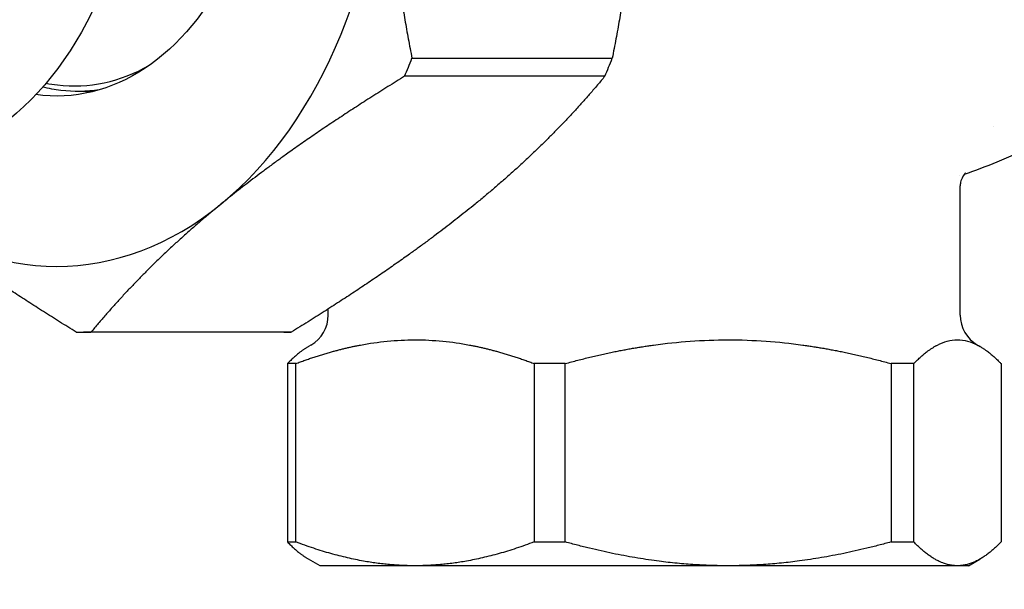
# Model space of a CAD drawing. Header units: inches. Extents: x 1 to 669, y 0 to 417.
# Tile 380 of 448: x 519.77 to 521.56, y 231.19 to 232.23. Entities that reach past the tile are written whole.
import ezdxf

# ---------------------------------------------------------------- set-up
doc = ezdxf.new("R2010")
doc.units = ezdxf.units.IN
doc.header["$LTSCALE"] = 12
doc.header["$MEASUREMENT"] = 0
doc.header["$PDMODE"] = 1
doc.layers.get('Defpoints').update_dxf_attribs({"linetype": 'CONTINUOUS'})
doc.layers.add('D', color=2, linetype='CONTINUOUS')
doc.layers.add('Q', color=4, linetype='CONTINUOUS')
doc.styles.get("Standard").update_dxf_attribs({"font": 'SIMPLEX.SHX', "width": 0.875})
doc.dimstyles.new('STANDARD$0', dxfattribs={"dimscale": 32, "dimtxt": 0.09375, "dimasz": 0.0625, "dimexe": 0.03125, "dimexo": 0.03125, "dimgap": 0.03125, "dimtad": 1, "dimtih": 1, "dimtoh": 1, "dimdec": 4, "dimzin": 12, "dimdsep": 46, "dimlunit": 5, "dimtxsty": 'Standard', "dimcen": -0.03125, "dimclrd": 256, "dimclre": 256, "dimclrt": 256, "dimadec": 0, "dimazin": 0, "dimtfac": 0.875, "dimtdec": 4, "dimtofl": 0, "dimtmove": 0, "dimatfit": 3, "dimfxl": 1, "dimtolj": 1, "dimtzin": 12, "dimlwd": 13, "dimlwe": 13, "dimarcsym": 0})

# ---------------------------------------------------------------- blocks, each defined once
blk = doc.blocks.new('*D31')
at = {"layer": 'D', "lineweight": 13, "transparency": 16777216}
for p, q in [((512.9142, 246.621), (474.3918, 246.621)), ((475.3918, 244.621), (475.3918, 208.621)), ((475.3918, 167.621), (475.3918, 203.621)), ((525.1908, 165.621), (474.3918, 165.621))]:
    blk.add_line(p, q, dxfattribs=at)
at = {"layer": 'D', "transparency": 16777216}
for points in [[(475.0584, 244.621), (475.7251, 244.621), (475.3918, 246.621)], [(475.0584, 167.621), (475.7251, 167.621), (475.3918, 165.621)]]:
    blk.add_solid(points, dxfattribs=at)
at = {"layer": 'Defpoints', "color": 0, "transparency": 16777216}
for p in [(513.9142, 246.621), (475.3918, 165.621), (526.1908, 165.621)]:
    blk.add_point(p, dxfattribs=at)
at = {"layer": 'D', "transparency": 16777216, "insert": (475.3918, 206.121), "char_height": 3, "attachment_point": 5}
blk.add_mtext('\\A1;81{}{\\C2;%%p1}', dxfattribs=at)
blk = doc.blocks.new('*D57')
at = {"layer": 'D', "lineweight": 13, "transparency": 16777216}
for p, q in [((500.1126, 320.496), (456.1663, 320.496)), ((457.1663, 318.496), (457.1663, 250.5585)), ((457.1663, 167.621), (457.1663, 245.5585)), ((525.1908, 165.621), (456.1663, 165.621))]:
    blk.add_line(p, q, dxfattribs=at)
at = {"layer": 'D', "transparency": 16777216}
for points in [[(456.833, 318.496), (457.4996, 318.496), (457.1663, 320.496)], [(456.833, 167.621), (457.4996, 167.621), (457.1663, 165.621)]]:
    blk.add_solid(points, dxfattribs=at)
at = {"layer": 'Defpoints', "color": 0, "transparency": 16777216}
for p in [(501.1126, 320.496), (457.1663, 165.621), (526.1908, 165.621)]:
    blk.add_point(p, dxfattribs=at)
at = {"layer": 'D', "transparency": 16777216, "insert": (457.1663, 248.0585), "char_height": 3, "attachment_point": 5}
blk.add_mtext('\\A1;155{}{\\C2;%%p1}', dxfattribs=at)

msp = doc.modelspace()

# ---------------------------------------------------------------- linework, layer by layer
at = {"layer": 'Q'}
for p, q in [((520.48387, 232.15493), (520.84833, 232.15493)), ((520.83498, 232.1222), (520.47051, 232.1222)), ((519.90454, 232.09447), (519.87626, 232.09447)), ((521.48155, 231.68735), (521.48155, 231.92289)), ((520.33155, 231.68735), (520.33155, 231.69851)), ((520.26419, 231.65616), (519.88636, 231.65597)), ((520.30005, 231.63279), (520.29574, 231.6303)), ((521.51305, 231.63279), (521.51737, 231.6303)), ((520.27242, 231.59901), (520.25725, 231.59901)), ((520.25725, 231.59901), (520.25725, 231.27427)), ((520.27242, 231.27427), (520.27242, 231.59901)), ((520.76291, 231.59901), (520.7063, 231.59901)), ((520.7063, 231.59901), (520.7063, 231.27427)), ((520.76291, 231.27427), (520.76291, 231.59901)), ((521.39704, 231.59901), (521.3556, 231.59901)), ((521.3556, 231.59901), (521.3556, 231.27427)), ((521.39704, 231.27427), (521.39704, 231.59901)), ((521.55585, 231.59901), (521.55585, 231.27427)), ((520.25725, 231.27427), (520.27242, 231.27427)), ((520.7063, 231.27427), (520.76291, 231.27427)), ((521.3556, 231.27427), (521.39704, 231.27427)), ((520.31655, 231.23097), (520.29574, 231.24299)), ((521.49655, 231.23097), (520.31655, 231.23097)), ((521.49655, 231.23097), (521.51737, 231.24299))]:
    msp.add_line(p, q, dxfattribs=at)
for centre, start, end in [((520.26855, 231.68735), 300, 0), ((521.54455, 231.68735), 180, 240)]:
    msp.add_arc(centre, 0.063, start, end, dxfattribs=at)
at = {"layer": 'Q', "extrusion": (0, 0, -1)}
for centre, major_axis, start_param, end_param in [((519.51564, 232.62097), (0, 0.66651), -0.0524318, 3.1940245), ((519.83737, 232.62097), (0, 0.535), 0, 3.2424444), ((519.87626, 232.62097), (0, -0.5265), 0.0839758, 0.1741821), ((519.87626, 232.62097), (0, -0.5265), -0.1037473, 0.0839758), ((519.95758, 232.62097), (0, -0.535), 0.1595546, 0.1784943)]:
    msp.add_ellipse(centre, major_axis=major_axis, ratio=0.7071068, start_param=start_param, end_param=end_param, dxfattribs=at)
at = {"layer": 'Q'}
for centre, major_axis, start_param, end_param in [((519.83737, 232.62097), (0, 0.845), -2.6179939, -1.5707963), ((519.88636, 232.62097), (0, 0.965), -2.1139728, -2.0748174), ((520.25083, 232.62097), (0, 0.965), -2.1139728, -2.0748174), ((519.86919, 232.62097), (0, -0.5165), -0.0839758, 0.3843011), ((519.86919, 232.62097), (0, -0.5165), -0.1409087, -0.0839758), ((519.83737, 232.62097), (0, -0.845), -0.5235988, 0.5235988), ((519.88636, 232.62097), (0, -0.965), -0.0195777, 0.0195777), ((520.25083, 232.62097), (0, -0.965), 0, 0.0195777)]:
    msp.add_ellipse(centre, major_axis=major_axis, ratio=0.7071068, start_param=start_param, end_param=end_param, dxfattribs=at)
for points, weights in [([(520.43488, 232.62097), (520.43488, 232.4034), (520.48387, 232.15493)], [1.71062260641, 1.71062260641, 1.59721116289]), ([(520.89732, 232.62097), (520.89732, 232.4034), (520.84833, 232.15493)], [1.71062260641, 1.71062260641, 1.59721116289]), ([(520.47051, 232.1222), (520.26936, 231.99797), (520.13612, 231.88918)], [1.59721116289, 1.71062260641, 1.71062260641]), ([(520.83498, 232.1222), (520.73181, 231.99797), (520.59857, 231.88918)], [1.59721116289, 1.71062260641, 1.71062260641]), ([(521.54206, 232.03097), (521.54203, 232.03097), (521.54201, 232.03097)], [1.60169302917, 1.60167747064, 1.60166190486]), ([(519.873, 231.65616), (519.67186, 231.78039), (519.53862, 231.88918)], [1.59721116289, 1.71062260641, 1.71062260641]), ([(520.13612, 231.88918), (520.00289, 231.78039), (519.89972, 231.65616)], [1.71062260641, 1.71062260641, 1.59721116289]), ([(520.59857, 231.88918), (520.46533, 231.78039), (520.26419, 231.65616)], [1.71062260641, 1.71062260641, 1.59721116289]), ([(520.29574, 231.6303), (520.27731, 231.61966), (520.25725, 231.59901)], [1.63277080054, 1.60809406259, 1.56227276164]), ([(520.27242, 231.59901), (520.33392, 231.62218), (520.39001, 231.63279)], [1.56227276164, 1.61387035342, 1.63865634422]), ([(520.58871, 231.63279), (520.6448, 231.62218), (520.7063, 231.59901)], [1.63865634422, 1.61387035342, 1.56227276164]), ([(520.76291, 231.59901), (520.84692, 231.62218), (520.92354, 231.63279)], [1.56227276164, 1.61387035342, 1.63865634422]), ([(521.19497, 231.63279), (521.27159, 231.62218), (521.3556, 231.59901)], [1.63865634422, 1.61387035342, 1.56227276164]), ([(521.39704, 231.59901), (521.41955, 231.62218), (521.44008, 231.63279)], [1.56227276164, 1.61387035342, 1.63865634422]), ([(521.51281, 231.63279), (521.53334, 231.62218), (521.55585, 231.59901)], [1.63865634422, 1.61387035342, 1.56227276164]), ([(520.25725, 231.27427), (520.27731, 231.25363), (520.29574, 231.24299)], [1.56229232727, 1.60811420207, 1.63279124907]), ([(520.48936, 231.23097), (520.38737, 231.23097), (520.27242, 231.27427)], [1.66161395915, 1.66161395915, 1.56231432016]), ([(520.7063, 231.27427), (520.59135, 231.23097), (520.48936, 231.23097)], [1.56229258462, 1.66159084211, 1.66159084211]), ([(521.05926, 231.23097), (520.91994, 231.23097), (520.76291, 231.27427)], [1.66161743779, 1.66161743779, 1.56231759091]), ([(521.3556, 231.27427), (521.19857, 231.23097), (521.05926, 231.23097)], [1.56229232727, 1.66159056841, 1.66159056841]), ([(521.47645, 231.23097), (521.43912, 231.23097), (521.39704, 231.27427)], [1.66161743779, 1.66161743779, 1.56231759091]), ([(521.55585, 231.27427), (521.51378, 231.23097), (521.47645, 231.23097)], [1.56229232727, 1.66159056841, 1.66159056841])]:
    msp.add_rational_spline(points, weights, degree=2, dxfattribs=at)
for points, knots in [([(521.48913, 231.94386), (521.5095, 231.95099), (521.5294, 231.95852), (521.57165, 231.97565), (521.5938, 231.98538), (521.63661, 232.00561), (521.65727, 232.01609), (521.69704, 232.03761), (521.71615, 232.04865), (521.7528, 232.0711), (521.77035, 232.08251), (521.78711, 232.09401)], [4.95502453, 4.95502453, 4.95502453, 4.95502453, 4.9916284, 4.9916284, 5.03475778, 5.03475778, 5.07788717, 5.07788717, 5.12101656, 5.12101656, 5.16414595, 5.16414595, 5.16414595, 5.16414595]), ([(521.49099, 231.94596), (521.49099, 231.94596), (521.49091, 231.94589), (521.48964, 231.94475), (521.48485, 231.93866), (521.48193, 231.9286), (521.48155, 231.92528), (521.48155, 231.9229)], [0.11328204, 0.11328204, 0.11328204, 0.11328204, 0.13093682, 0.13093682, 0.27062538, 0.27062538, 0.3422525, 0.3422525, 0.3422525, 0.3422525]), ([(520.39001, 231.63279), (520.40634, 231.63588), (520.42255, 231.63822), (520.43882, 231.63982), (520.45556, 231.64147), (520.47237, 231.64231), (520.48922, 231.64231), (520.50612, 231.64232), (520.52303, 231.64148), (520.5398, 231.63983), (520.55609, 231.63823), (520.57232, 231.63589), (520.58871, 231.63279)], [-0.72206137, -0.72206137, -0.72206137, -0.72206137, -0.54444308, -0.54444308, -0.54444308, -0.36154669, -0.36154669, -0.36154669, -0.17818997, -0.17818997, -0.17818997, 0, 0, 0, 0]), ([(520.92354, 231.63279), (520.94585, 231.63588), (520.968, 231.63822), (520.99021, 231.63982), (521.01309, 231.64147), (521.03604, 231.64231), (521.05907, 231.64231), (521.08215, 231.64232), (521.10525, 231.64148), (521.12816, 231.63983), (521.15042, 231.63823), (521.17259, 231.63589), (521.19497, 231.63279)], [-0.72204182, -0.72204182, -0.72204182, -0.72204182, -0.54442922, -0.54442922, -0.54442922, -0.36154026, -0.36154026, -0.36154026, -0.17818942, -0.17818942, -0.17818942, 0, 0, 0, 0]), ([(521.44008, 231.63279), (521.44606, 231.63588), (521.452, 231.63822), (521.45795, 231.63982), (521.46408, 231.64147), (521.47023, 231.64231), (521.4764, 231.64231), (521.48258, 231.64232), (521.48877, 231.64148), (521.49491, 231.63983), (521.50088, 231.63823), (521.50682, 231.63589), (521.51281, 231.63279)], [-0.72204182, -0.72204182, -0.72204182, -0.72204182, -0.54442922, -0.54442922, -0.54442922, -0.36154026, -0.36154026, -0.36154026, -0.17818942, -0.17818942, -0.17818942, 0, 0, 0, 0])]:
    msp.add_open_spline(points, degree=3, knots=knots, dxfattribs=at)
msp.add_open_spline([(521.48026, 231.94079), (521.48026, 231.94079), (521.48026, 231.94079), (521.48026, 231.94079)], degree=3, dxfattribs=at)

# ---------------------------------------------------------------- dimensions: what is measured, and where the dimension line sits
at = {"layer": 'D'}
for base, p1, override, picture, middle in [((457.1663, 165.62097), (501.11257, 320.49597), {"dimdec": 1, "dimtp": 1, "dimtm": 1, "dimtdec": 4, "dimtzin": 12, "dimarcsym": 1}, '*D57', (457.1663, 248.05847)), ((475.39178, 165.62097), (513.91424, 246.62097), {"dimdec": 1, "dimtp": 1, "dimtm": 1, "dimarcsym": 1}, '*D31', (475.39178, 206.12097))]:
    dim = msp.add_linear_dim(base=base, p1=p1, p2=(526.1908, 165.62097), angle=90, text='<>{}{\\C2;%%p1}', dimstyle='STANDARD$0', override=override, dxfattribs=at)
    dim.commit()
    dim.dimension.update_dxf_attribs({"geometry": picture, "text_midpoint": middle, "dimtype": 160})

doc.saveas('drawing.dxf')
